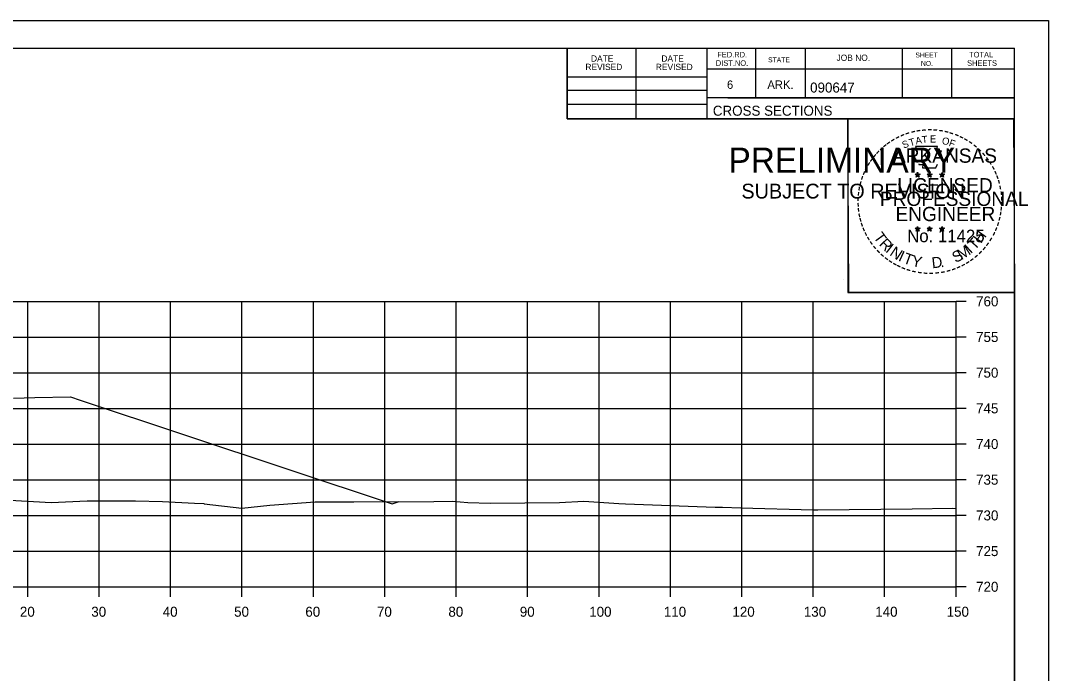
# Model space of a CAD drawing. Extents: x 1202951 to 1376887, y 378065 to 728038.
# Drawn here: x 1374304 to 1374447.9, y 379521.8 to 379613.3 of the extents above; entities that cross this region are included whole.
import ezdxf

# ---------------------------------------------------------------- set-up
doc = ezdxf.new("R2010")
doc.units = 0
for name, color, linetype in [('R_Axis', 7, 'Continuous'), ('R_Axis Annot', 7, 'Continuous'), ('R_Exist Surface', 7, 'Continuous'), ('R_Fin Surface', 7, 'Continuous'), ('R_Grid', 7, 'Continuous'), ('R_No Plot', 7, 'Continuous')]:
    doc.layers.add(name, color=color, linetype=linetype)

msp = doc.modelspace()

# ---------------------------------------------------------------- linework, layer by layer
at = {"layer": 'R_Axis'}
for p, q in [((1374434.98, 379533.94), (1374434.98, 379573.94)), ((1374436.38, 379573.94), (1374434.98, 379573.94)), ((1374436.38, 379568.94), (1374434.98, 379568.94)), ((1374436.38, 379563.94), (1374434.98, 379563.94)), ((1374436.38, 379558.94), (1374434.98, 379558.94)), ((1374436.38, 379553.94), (1374434.98, 379553.94)), ((1374436.38, 379548.94), (1374434.98, 379548.94)), ((1374436.38, 379543.94), (1374434.98, 379543.94)), ((1374436.38, 379538.94), (1374434.98, 379538.94)), ((1374134.98, 379533.94), (1374434.98, 379533.94)), ((1374304.98, 379532.54), (1374304.98, 379533.94)), ((1374314.98, 379532.54), (1374314.98, 379533.94)), ((1374324.98, 379532.54), (1374324.98, 379533.94)), ((1374334.98, 379532.54), (1374334.98, 379533.94)), ((1374344.98, 379532.54), (1374344.98, 379533.94)), ((1374354.98, 379532.54), (1374354.98, 379533.94)), ((1374364.98, 379532.54), (1374364.98, 379533.94)), ((1374374.98, 379532.54), (1374374.98, 379533.94)), ((1374384.98, 379532.54), (1374384.98, 379533.94)), ((1374394.98, 379532.54), (1374394.98, 379533.94)), ((1374404.98, 379532.54), (1374404.98, 379533.94)), ((1374414.98, 379532.54), (1374414.98, 379533.94)), ((1374424.98, 379532.54), (1374424.98, 379533.94)), ((1374434.98, 379532.54), (1374434.98, 379533.94)), ((1374436.38, 379533.94), (1374434.98, 379533.94))]:
    msp.add_line(p, q, dxfattribs=at)
at = {"layer": 'R_Exist Surface'}
msp.add_lwpolyline([(1374302.47, 379546.08), (1374308.28, 379545.77), (1374313.31, 379545.96), (1374320.07, 379546), (1374323.86, 379545.91), (1374328.33, 379545.65), (1374329.64, 379545.6), (1374329.7, 379545.56), (1374334.99, 379544.94), (1374338.89, 379545.38), (1374345.24, 379545.84), (1374348.71, 379545.84), (1374350.35, 379545.83), (1374350.65, 379545.84), (1374361.86, 379545.89), (1374364.45, 379545.95), (1374366.62, 379545.77), (1374369.75, 379545.67), (1374379.44, 379545.73), (1374382.84, 379545.93), (1374387.77, 379545.59), (1374388.68, 379545.57), (1374401.23, 379545.11), (1374402.26, 379545.08), (1374404.84, 379545.01), (1374414.96, 379544.73), (1374415.63, 379544.72), (1374428.83, 379544.88), (1374434.46, 379544.94), (1374434.98, 379544.92)], dxfattribs=at)
at = {"layer": 'R_Fin Surface'}
msp.add_lwpolyline([(1374302.98, 379560.39), (1374305.98, 379560.45), (1374310.98, 379560.55), (1374312.32, 379560.1), (1374356.01, 379545.54), (1374357.01, 379545.87)], dxfattribs=at)
at = {"layer": 'R_Grid'}
for p, q in [((1374134.98, 379573.94), (1374434.98, 379573.94)), ((1374304.98, 379533.94), (1374304.98, 379573.94)), ((1374314.98, 379533.94), (1374314.98, 379573.94)), ((1374324.98, 379533.94), (1374324.98, 379573.94)), ((1374334.98, 379533.94), (1374334.98, 379573.94)), ((1374344.98, 379533.94), (1374344.98, 379573.94)), ((1374354.98, 379533.94), (1374354.98, 379573.94)), ((1374364.98, 379533.94), (1374364.98, 379573.94)), ((1374374.98, 379533.94), (1374374.98, 379573.94)), ((1374384.98, 379533.94), (1374384.98, 379573.94)), ((1374394.98, 379533.94), (1374394.98, 379573.94)), ((1374404.98, 379533.94), (1374404.98, 379573.94)), ((1374414.98, 379533.94), (1374414.98, 379573.94)), ((1374424.98, 379533.94), (1374424.98, 379573.94)), ((1374434.98, 379533.94), (1374434.98, 379573.94)), ((1374134.98, 379568.94), (1374434.98, 379568.94)), ((1374134.98, 379563.94), (1374434.98, 379563.94)), ((1374134.98, 379558.94), (1374434.98, 379558.94)), ((1374134.98, 379553.94), (1374434.98, 379553.94)), ((1374134.98, 379548.94), (1374434.98, 379548.94)), ((1374134.98, 379543.94), (1374434.98, 379543.94)), ((1374134.98, 379538.94), (1374434.98, 379538.94)), ((1374134.98, 379533.94), (1374434.98, 379533.94))]:
    msp.add_line(p, q, dxfattribs=at)
at = {"layer": 'R_No Plot'}
for p, q in [((1374114.58, 379613.29), (1374447.91, 379613.29)), ((1374126.98, 379609.4), (1374443.16, 379609.4)), ((1374380.52, 379599.52), (1374380.52, 379609.4)), ((1374390.2, 379599.52), (1374390.2, 379609.4)), ((1374400.06, 379609.4), (1374400.06, 379599.52)), ((1374406.9, 379609.4), (1374406.9, 379602.46)), ((1374413.84, 379609.4), (1374413.84, 379602.46)), ((1374427.42, 379609.4), (1374427.42, 379602.46)), ((1374434.36, 379609.4), (1374434.36, 379602.46)), ((1374443.16, 379403.94), (1374443.16, 379609.4)), ((1374380.52, 379605.38), (1374400.06, 379605.38)), ((1374443.16, 379606.46), (1374400.06, 379606.46)), ((1374443.16, 379606.48), (1374443.16, 379606.48)), ((1374380.52, 379603.52), (1374400.06, 379603.52)), ((1374443.16, 379602.46), (1374400.06, 379602.46)), ((1374403.02, 379602.46), (1374443.16, 379602.46)), ((1374380.52, 379601.58), (1374400.06, 379601.58)), ((1374443.16, 379599.52), (1374380.52, 379599.52)), ((1374429.24, 379591.77), (1374429.59, 379591.66)), ((1374429.24, 379591.77), (1374429.5, 379591.73)), ((1374429.24, 379591.77), (1374429.48, 379591.65)), ((1374429.38, 379591.36), (1374429.59, 379591.66)), ((1374429.38, 379591.36), (1374429.5, 379591.61)), ((1374429.38, 379591.36), (1374429.59, 379591.58)), ((1374429.59, 379592.03), (1374429.55, 379591.77)), ((1374429.59, 379591.66), (1374429.59, 379592.03)), ((1374429.59, 379592.03), (1374429.64, 379591.78)), ((1374429.94, 379591.77), (1374429.59, 379591.66)), ((1374429.81, 379591.36), (1374429.59, 379591.66)), ((1374429.81, 379591.36), (1374429.59, 379591.58)), ((1374429.94, 379591.77), (1374429.65, 379591.72)), ((1374429.81, 379591.36), (1374429.67, 379591.65)), ((1374429.94, 379591.77), (1374429.74, 379591.67)), ((1374430.91, 379591.77), (1374431.26, 379591.66)), ((1374430.91, 379591.77), (1374431.17, 379591.73)), ((1374430.91, 379591.77), (1374431.15, 379591.65)), ((1374431.05, 379591.36), (1374431.26, 379591.66)), ((1374431.05, 379591.36), (1374431.17, 379591.61)), ((1374431.05, 379591.36), (1374431.26, 379591.58)), ((1374431.26, 379592.03), (1374431.22, 379591.77)), ((1374431.26, 379591.66), (1374431.26, 379592.03)), ((1374431.26, 379592.03), (1374431.31, 379591.78)), ((1374431.61, 379591.77), (1374431.26, 379591.66)), ((1374431.48, 379591.36), (1374431.26, 379591.66)), ((1374431.48, 379591.36), (1374431.26, 379591.58)), ((1374431.61, 379591.77), (1374431.32, 379591.72)), ((1374431.48, 379591.36), (1374431.34, 379591.65)), ((1374431.61, 379591.77), (1374431.41, 379591.67)), ((1374432.68, 379591.76), (1374433.03, 379591.65)), ((1374432.68, 379591.76), (1374432.93, 379591.71)), ((1374432.68, 379591.76), (1374432.92, 379591.64)), ((1374432.81, 379591.35), (1374433.03, 379591.65)), ((1374432.81, 379591.35), (1374432.94, 379591.6)), ((1374432.81, 379591.35), (1374433.03, 379591.57)), ((1374433.03, 379592.01), (1374432.99, 379591.76)), ((1374433.03, 379591.65), (1374433.03, 379592.01)), ((1374433.03, 379592.01), (1374433.08, 379591.76)), ((1374433.37, 379591.76), (1374433.03, 379591.65)), ((1374433.24, 379591.35), (1374433.03, 379591.65)), ((1374433.24, 379591.35), (1374433.03, 379591.57)), ((1374433.37, 379591.76), (1374433.09, 379591.71)), ((1374433.24, 379591.35), (1374433.1, 379591.64)), ((1374433.37, 379591.76), (1374433.17, 379591.66)), ((1374429.24, 379584.2), (1374429.59, 379584.09)), ((1374429.24, 379584.2), (1374429.49, 379584.15)), ((1374429.24, 379584.2), (1374429.48, 379584.08)), ((1374429.37, 379583.79), (1374429.59, 379584.09)), ((1374429.37, 379583.79), (1374429.5, 379584.03)), ((1374429.37, 379583.79), (1374429.59, 379584.01)), ((1374429.59, 379584.45), (1374429.55, 379584.2)), ((1374429.59, 379584.09), (1374429.59, 379584.45)), ((1374429.59, 379584.45), (1374429.64, 379584.2)), ((1374429.94, 379584.2), (1374429.59, 379584.09)), ((1374429.8, 379583.79), (1374429.59, 379584.09)), ((1374429.8, 379583.79), (1374429.59, 379584)), ((1374429.94, 379584.2), (1374429.65, 379584.15)), ((1374429.8, 379583.79), (1374429.67, 379584.08)), ((1374429.94, 379584.2), (1374429.73, 379584.1)), ((1374430.91, 379584.2), (1374431.26, 379584.09)), ((1374430.91, 379584.2), (1374431.16, 379584.15)), ((1374430.91, 379584.2), (1374431.15, 379584.08)), ((1374431.04, 379583.79), (1374431.26, 379584.09)), ((1374431.04, 379583.79), (1374431.17, 379584.03)), ((1374431.04, 379583.79), (1374431.26, 379584.01)), ((1374431.26, 379584.45), (1374431.22, 379584.2)), ((1374431.26, 379584.09), (1374431.26, 379584.45)), ((1374431.26, 379584.45), (1374431.31, 379584.2)), ((1374431.61, 379584.2), (1374431.26, 379584.09)), ((1374431.47, 379583.79), (1374431.26, 379584.09)), ((1374431.47, 379583.79), (1374431.26, 379584)), ((1374431.61, 379584.2), (1374431.32, 379584.15)), ((1374431.47, 379583.79), (1374431.33, 379584.08)), ((1374431.61, 379584.2), (1374431.4, 379584.1)), ((1374432.68, 379584.19), (1374433.03, 379584.08)), ((1374432.68, 379584.19), (1374432.93, 379584.14)), ((1374432.68, 379584.19), (1374432.91, 379584.07)), ((1374432.81, 379583.78), (1374433.03, 379584.08)), ((1374432.81, 379583.78), (1374432.94, 379584.02)), ((1374432.81, 379583.78), (1374433.02, 379584)), ((1374433.03, 379584.44), (1374432.98, 379584.19)), ((1374433.24, 379583.78), (1374433.02, 379583.99)), ((1374433.03, 379584.08), (1374433.03, 379584.44)), ((1374433.03, 379584.44), (1374433.07, 379584.19)), ((1374433.37, 379584.19), (1374433.03, 379584.08)), ((1374433.24, 379583.78), (1374433.03, 379584.08)), ((1374433.37, 379584.19), (1374433.09, 379584.14)), ((1374433.24, 379583.78), (1374433.1, 379584.07)), ((1374433.37, 379584.19), (1374433.17, 379584.09)), ((1374419.19, 379577.06), (1374419.19, 379577.06))]:
    msp.add_line(p, q, dxfattribs=at)
for points in [[(1374114.57, 379613.29), (1374447.91, 379613.29), (1374447.91, 379399.95), (1374114.57, 379399.95)], [(1374360.9, 379609.4), (1374380.52, 379609.4), (1374380.52, 379599.52), (1374396.63, 379599.52), (1374419.83, 379599.52), (1374419.83, 379575.18), (1374443.16, 379575.18), (1374443.16, 379403.94), (1374126.98, 379403.94), (1374126.98, 379609.4)], [(1374419.83, 379599.52), (1374443.04, 379599.52), (1374443.16, 379575.18), (1374419.95, 379575.18)]]:
    msp.add_lwpolyline(points, close=True, dxfattribs=at)
for points in [[(1374429.29, 379595.65), (1374429.55, 379594.82)], [(1374432.8, 379594.73), (1374432.94, 379595.01), (1374432.25, 379594.99), (1374432.4, 379595.65), (1374429.29, 379595.65)], [(1374429.78, 379593.23), (1374429.78, 379593.14), (1374430.34, 379593.12), (1374430.29, 379592.65), (1374432.16, 379592.65), (1374432.36, 379593.18)], [(1374429.59, 379592.03), (1374429.81, 379591.36), (1374429.24, 379591.77), (1374429.94, 379591.77), (1374429.38, 379591.36), (1374429.59, 379592.03)], [(1374431.26, 379592.03), (1374431.48, 379591.36), (1374430.91, 379591.77), (1374431.61, 379591.77), (1374431.05, 379591.36), (1374431.26, 379592.03)], [(1374433.03, 379592.01), (1374433.24, 379591.35), (1374432.68, 379591.76), (1374433.37, 379591.76), (1374432.81, 379591.35), (1374433.03, 379592.01)], [(1374429.59, 379584.45), (1374429.8, 379583.79), (1374429.24, 379584.2), (1374429.94, 379584.2), (1374429.37, 379583.79), (1374429.59, 379584.45)], [(1374431.26, 379584.45), (1374431.47, 379583.79), (1374430.91, 379584.2), (1374431.61, 379584.2), (1374431.04, 379583.79), (1374431.26, 379584.45)], [(1374433.03, 379584.44), (1374433.24, 379583.78), (1374432.68, 379584.19), (1374433.37, 379584.19), (1374432.81, 379583.78), (1374433.03, 379584.44)]]:
    msp.add_lwpolyline(points, dxfattribs=at)
for centre, radius in [((1374429.59, 379591.66), 0.172), ((1374429.59, 379591.66), 0.145), ((1374429.59, 379591.66), 0.116), ((1374429.59, 379591.66), 0.0991), ((1374429.59, 379591.66), 0.0747), ((1374429.59, 379591.66), 0.0495), ((1374429.59, 379591.66), 0.0296), ((1374431.26, 379591.66), 0.172), ((1374431.26, 379591.66), 0.145), ((1374431.26, 379591.66), 0.116), ((1374431.26, 379591.66), 0.0991), ((1374431.26, 379591.66), 0.0747), ((1374431.26, 379591.66), 0.0495), ((1374431.26, 379591.66), 0.0296), ((1374433.03, 379591.65), 0.172), ((1374433.03, 379591.65), 0.145), ((1374433.03, 379591.65), 0.116), ((1374433.03, 379591.65), 0.0991), ((1374433.03, 379591.65), 0.0747), ((1374433.03, 379591.65), 0.0495), ((1374433.03, 379591.65), 0.0296), ((1374429.59, 379584.09), 0.172), ((1374429.59, 379584.09), 0.145), ((1374429.59, 379584.09), 0.116), ((1374429.59, 379584.09), 0.0991), ((1374429.59, 379584.09), 0.0747), ((1374429.59, 379584.09), 0.0495), ((1374429.59, 379584.09), 0.0296), ((1374431.26, 379584.09), 0.172), ((1374431.26, 379584.09), 0.145), ((1374431.26, 379584.09), 0.116), ((1374431.26, 379584.09), 0.0991), ((1374431.26, 379584.09), 0.0747), ((1374431.26, 379584.09), 0.0495), ((1374431.26, 379584.09), 0.0296), ((1374433.02, 379584.08), 0.172), ((1374433.02, 379584.08), 0.145), ((1374433.02, 379584.08), 0.116), ((1374433.02, 379584.08), 0.0991), ((1374433.02, 379584.08), 0.0747), ((1374433.02, 379584.08), 0.0495), ((1374433.02, 379584.08), 0.0296)]:
    msp.add_circle(centre, radius, dxfattribs=at)

# ---------------------------------------------------------------- texts
at = {"layer": 'R_Axis Annot'}
for s, p in [('760', (1374437.78, 379573.24)), ('755', (1374437.78, 379568.24)), ('750', (1374437.78, 379563.24)), ('745', (1374437.78, 379558.24)), ('740', (1374437.78, 379553.24)), ('735', (1374437.78, 379548.24)), ('730', (1374437.78, 379543.24)), ('725', (1374437.78, 379538.24)), ('720', (1374437.78, 379533.24)), ('20', (1374303.89, 379529.74)), ('30', (1374313.89, 379529.74)), ('40', (1374323.89, 379529.74)), ('50', (1374333.89, 379529.74)), ('60', (1374343.86, 379529.74)), ('70', (1374353.89, 379529.74)), ('80', (1374363.89, 379529.74)), ('90', (1374373.89, 379529.74)), ('100', (1374383.61, 379529.74)), ('110', (1374394.06, 379529.74)), ('120', (1374403.66, 379529.74)), ('130', (1374413.66, 379529.74)), ('140', (1374423.66, 379529.74)), ('150', (1374433.66, 379529.74))]:
    msp.add_text(s, height=1.4, dxfattribs=at).set_placement(p)
at = {"layer": 'R_No Plot'}
for s, height, rotation, p in [('DATE', 0.879, 360, (1374383.86, 379607.53)), ('DATE', 0.879, 360, (1374393.72, 379607.53)), ('FED.RD.', 0.782, 360, (1374401.54, 379608.12)), ('JOB NO.', 0.879, 360, (1374418.24, 379607.64)), ('SHEET', 0.684, 360, (1374429.28, 379608.12)), ('TOTAL', 0.782, 360, (1374436.8, 379608.12)), ('REVISED', 0.879, 360, (1374383.08, 379606.35)), ('REVISED', 0.879, 360, (1374392.94, 379606.35)), ('DIST.NO.', 0.782, 360, (1374401.34, 379606.94)), ('STATE', 0.684, 360, (1374408.66, 379607.44)), ('NO.', 0.684, 360, (1374430.06, 379606.94)), ('SHEETS', 0.782, 360, (1374436.52, 379606.94)), ('6', 1.17, 360, (1374402.9, 379603.72)), ('ARK.', 1.172, 360, (1374408.56, 379603.72)), ('090647', 1.4, 360, (1374414.54, 379603.2)), ('CROSS SECTIONS', 1.4, 360, (1374400.92, 379599.95)), ('-', 1.6, 0.1862, (1374430.96, 379597.36)), ('-', 1.6, 34.0636, (1374426.17, 379595.82)), ('-', 1.6, 28.7918, (1374426.77, 379596.19)), ('-', 1.6, 24.3072, (1374427.4, 379596.51)), ('-', 1.6, 19.1761, (1374428.03, 379596.78)), ('T', 1, 16.4036, (1374428.55, 379595.66)), ('-', 1.6, 13.6301, (1374428.78, 379597.02)), ('A', 1, 11.2132, (1374429.38, 379595.91)), ('-', 1.6, 10.2193, (1374429.46, 379597.18)), ('T', 1, 6.0228, (1374430.23, 379596.08)), ('-', 1.6, 5.8968, (1374430.19, 379597.29)), ('E', 1, 0.8323, (1374431.33, 379596.19)), ('-', 1.6, 357.743, (1374431.69, 379597.35)), ('-', 1.6, 352.1617, (1374432.43, 379597.29)), ('O', 1, 350.4515, (1374432.94, 379595.98)), ('-', 1.6, 347.2049, (1374433.15, 379597.18)), ('F', 1, 340.0707, (1374433.89, 379595.75)), ('-', 1.6, 342.3362, (1374433.78, 379597.02)), ('-', 1.6, 337.8551, (1374434.52, 379596.8)), ('-', 1.6, 334.1211, (1374435.15, 379596.53)), ('-', 1.6, 329.6409, (1374435.73, 379596.25)), ('PRELIMINARY', 3.5, 360, (1374403.11, 379591.98)), ('-', 1.6, 42.9622, (1374424.68, 379594.63)), ('-', 1.6, 38.9507, (1374425.12, 379595.05)), ('-', 1.6, 36.2317, (1374425.59, 379595.43)), ('ARKANSAS', 2, 360, (1374426.14, 379593.36)), ('S', 1, 21.594, (1374427.64, 379595.33)), ('-', 1.6, 325.8627, (1374436.37, 379595.89)), ('-', 1.6, 320.5297, (1374436.98, 379595.46)), ('-', 1.6, 315.5786, (1374437.58, 379594.97)), ('DWB', 0.01, 360, (1374403.86, 379593.83)), ('-', 1.6, 54.2325, (1374423.42, 379593.1)), ('-', 1.6, 50.6142, (1374423.83, 379593.67)), ('-', 1.6, 48.423, (1374424.23, 379594.15)), ('-', 1.6, 309.8797, (1374438.15, 379594.42)), ('-', 1.6, 306.6522, (1374438.67, 379593.82)), ('-', 1.6, 62.8713, (1374422.78, 379591.96)), ('-', 1.6, 58.0706, (1374423.09, 379592.57)), ('-', 1.4, 303.6753, (1374439.16, 379593.25)), ('-', 1.6, 299.6684, (1374439.48, 379592.64)), ('-', 1.6, 72.3945, (1374422.3, 379590.72)), ('-', 1.6, 67.7743, (1374422.52, 379591.35)), ('LICENSED', 2, 360, (1374426.74, 379589.21)), ('DWB', 0.01, 360, (1374429.58, 379591.66)), ('DWB', 0.01, 360, (1374431.25, 379591.66)), ('DWB', 0.01, 360, (1374433.02, 379591.64)), ('-', 1.6, 294.6628, (1374439.8, 379592.03)), ('-', 1.6, 290.5728, (1374440.06, 379591.46)), ('-', 1.6, 285.1233, (1374440.29, 379590.88)), ('SUBJECT TO REVISION', 2.0751, 360, (1374404.92, 379588.35)), ('-', 1.6, 81.2013, (1374421.97, 379589.29)), ('-', 1.6, 75.461, (1374422.11, 379590)), ('-', 1.6, 280.5493, (1374440.49, 379590.13)), ('-', 1.6, 89.0622, (1374421.87, 379587.9)), ('-', 1.6, 85.1863, (1374421.9, 379588.6)), ('PROFESSIONAL', 2, 360, (1374424.31, 379587.31)), ('-', 1.6, 276.5962, (1374440.66, 379589.37)), ('-', 1.6, 274.3301, (1374440.72, 379588.64)), ('-', 1.6, 94.1959, (1374421.91, 379587.17)), ('-', 1.6, 98.9479, (1374421.98, 379586.51)), ('ENGINEER', 2, 360, (1374426.5, 379585.18)), ('-', 1.6, 263.5172, (1374440.73, 379587.35)), ('-', 1.6, 269.9407, (1374440.75, 379588.01)), ('-', 1.6, 101.7149, (1374422.11, 379585.77)), ('-', 1.6, 105.4578, (1374422.28, 379585.18)), ('-', 1.6, 255.7626, (1374440.55, 379586.01)), ('-', 1.6, 260.9953, (1374440.66, 379586.69)), ('-', 1.6, 109.0874, (1374422.49, 379584.55)), ('-', 1.6, 114.0643, (1374422.75, 379583.95)), ('T', 1.54, 306.0406, (1374423.35, 379582.93)), ('No. 11425', 1.757, 360, (1374428.13, 379582.23)), ('DWB', 0.01, 360, (1374429.58, 379584.08)), ('DWB', 0.01, 360, (1374431.25, 379584.08)), ('DWB', 0.01, 360, (1374433.01, 379584.07)), ('H', 1.54, 54.6088, (1374438.47, 379581.96)), ('-', 1.6, 244.6197, (1374439.88, 379583.99)), ('-', 1.6, 247.8887, (1374440.15, 379584.62)), ('-', 1.6, 252.8681, (1374440.37, 379585.29)), ('-', 1.6, 115.7289, (1374423.05, 379583.33)), ('-', 1.6, 120.4471, (1374423.41, 379582.75)), ('-', 1.6, 125.8934, (1374423.81, 379582.19)), ('R', 1.54, 314.005, (1374424.11, 379581.88)), ('T', 1.54, 46.6444, (1374437.58, 379581.02)), ('-', 1.6, 239.0712, (1374439.49, 379583.24)), ('-', 1.6, 130.7181, (1374424.27, 379581.63)), ('-', 1.6, 134.2238, (1374424.79, 379581.09)), ('I', 1.54, 321.9694, (1374425.01, 379580.95)), ('N', 1.54, 326.5002, (1374425.58, 379580.47)), ('I', 1.54, 335.3603, (1374426.79, 379579.69)), ('S', 1.54, 26.9312, (1374434.9, 379579.29)), ('M', 1.54, 32.6563, (1374435.73, 379579.69)), ('I', 1.54, 42.1136, (1374437.02, 379580.54)), ('-', 1.6, 225.7653, (1374438.18, 379581.46)), ('-', 1.6, 231.2538, (1374438.66, 379582.02)), ('-', 1.6, 233.8452, (1374439.09, 379582.59)), ('-', 1.6, 138.9338, (1374425.31, 379580.63)), ('-', 1.6, 144.6463, (1374425.87, 379580.22)), ('-', 1.6, 148.0898, (1374426.43, 379579.85)), ('T', 1.54, 339.8912, (1374427.45, 379579.36)), ('Y', 1.54, 347.8556, (1374428.67, 379578.92)), ('D', 1.54, 6.3969, (1374431.65, 379578.56)), ('-', 1.6, 212.2491, (1374436.57, 379580.09)), ('-', 1.6, 215.7363, (1374437.11, 379580.48)), ('-', 1.6, 221.0851, (1374437.66, 379580.95)), ('-', 1.6, 151.5704, (1374427.01, 379579.52)), ('-', 1.6, 154.6002, (1374427.53, 379579.28)), ('-', 1.6, 158.5612, (1374428.16, 379579.02)), ('-', 1.6, 162.7983, (1374428.84, 379578.81)), ('-', 1.6, 167.5555, (1374429.56, 379578.65)), ('-', 1.6, 173.1155, (1374430.33, 379578.54)), ('-', 1.6, 176.5183, (1374431.08, 379578.48)), ('-', 1.6, 181.5918, (1374431.82, 379578.5)), ('-', 1.6, 185.8167, (1374432.63, 379578.58)), ('-', 1.6, 191.2858, (1374433.37, 379578.71)), ('.', 1.54, 13.7642, (1374432.84, 379578.68)), ('-', 1.6, 195.4743, (1374434.1, 379578.91)), ('-', 1.6, 200.7184, (1374434.77, 379579.15)), ('-', 1.6, 204.2516, (1374435.39, 379579.42)), ('-', 1.6, 207.3568, (1374436.02, 379579.74))]:
    msp.add_text(s, height=height, rotation=rotation, dxfattribs=at).set_placement(p)

doc.saveas('drawing.dxf')
